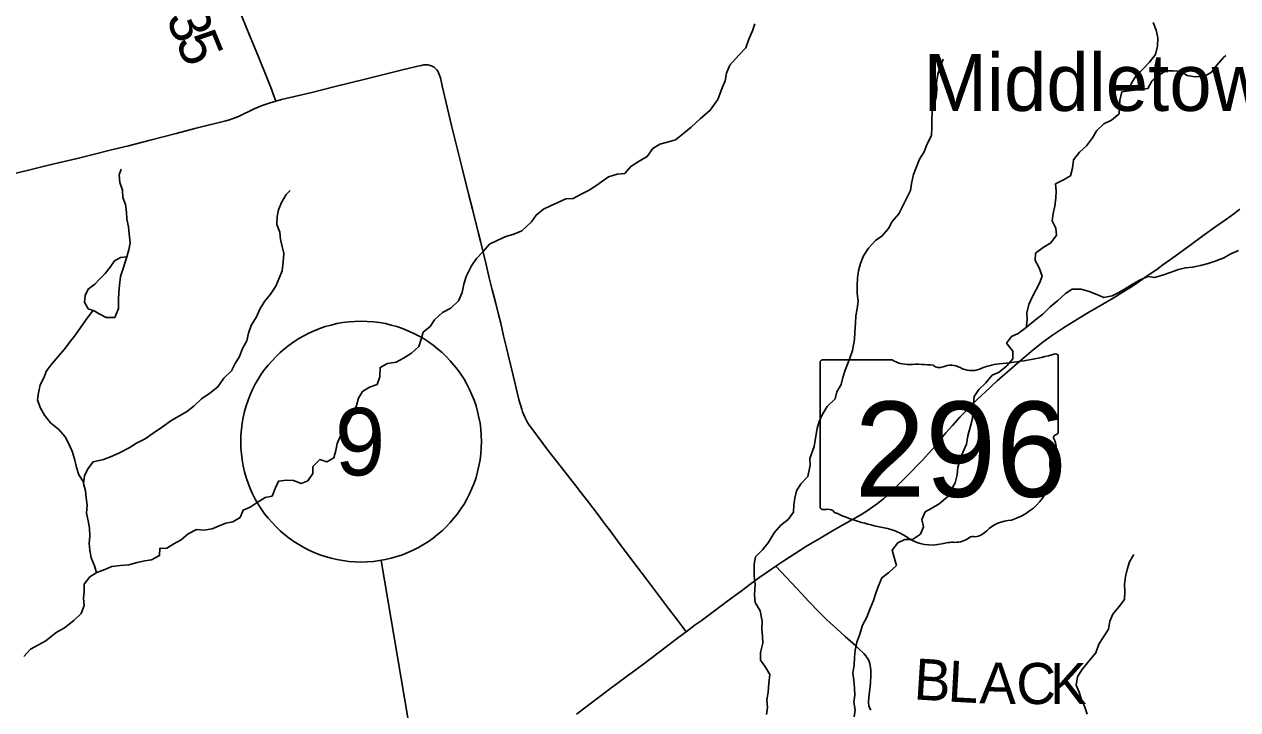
# Model space of a CAD drawing. Extents: x 0 to 1101, y 0 to 440.
# Drawn here: x 391.7 to 442.1, y 138.9 to 167.3 of the extents above; entities that cross this region are included whole.
import ezdxf

# ---------------------------------------------------------------- set-up
doc = ezdxf.new("R2010")
doc.units = 0
for name, color, linetype in [('Default', 7, 'Continuous'), ('GM_X_Minor_Lake', 7, 'Continuous'), ('GM_X_Minor_River', 7, 'Continuous'), ('GM_X_State_Route', 7, 'Continuous'), ('GM_X_State_Shield', 7, 'Continuous'), ('GM_X_Township_Road', 7, 'Continuous'), ('GM_X_Township_Road_Text', 7, 'Continuous'), ('GM_X_Unincorporated_Text', 7, 'Continuous'), ('SH_Masking', 7, 'Continuous'), ('SH_Text', 7, 'Continuous')]:
    doc.layers.add(name, color=color, linetype=linetype)

msp = doc.modelspace()

# ---------------------------------------------------------------- linework, layer by layer
at = {"layer": 'Default'}
msp.add_lwpolyline([(414.596, 138.674), (415.975, 139.7), (416.723, 140.255), (416.932, 140.411), (417.395, 140.756), (417.687, 140.978), (418.033, 141.239), (418.735, 141.775), (419.064, 142.022), (419.157, 142.093), (419.537, 142.378), (419.775, 142.55), (420.329, 142.961), (420.779, 143.293), (421.004, 143.459), (421.438, 143.781), (421.753, 144.013), (422.07, 144.242), (422.221, 144.351), (422.479, 144.536), (422.88, 144.813), (422.925, 144.843), (423.221, 145.038), (424.163, 145.64), (424.483, 145.832), (424.612, 145.907), (425.237, 146.278), (425.625, 146.501), (426.292, 146.873), (426.42, 146.948), (426.684, 147.115), (426.912, 147.27), (427.107, 147.412), (427.35, 147.612), (427.489, 147.735), (427.921, 148.145), (428.449, 148.67), (428.839, 149.071), (428.994, 149.231), (429.107, 149.354), (429.232, 149.49), (429.498, 149.801), (429.57, 149.886), (429.661, 150.003), (429.874, 150.263), (429.947, 150.347), (430.219, 150.655), (430.533, 150.999), (430.791, 151.269), (431.211, 151.693), (431.453, 151.926), (431.574, 152.042), (432.083, 152.507), (432.306, 152.704), (432.587, 152.95), (432.927, 153.24), (433.58, 153.795), (433.973, 154.11), (434.38, 154.405), (434.83, 154.706), (435.24, 154.965), (435.848, 155.329), (436.201, 155.537), (436.892, 155.943), (437.004, 156.009), (437.162, 156.107), (437.696, 156.445), (437.96, 156.62), (438.313, 156.862), (438.437, 156.945), (438.711, 157.137), (438.969, 157.319), (439.104, 157.42), (439.375, 157.615), (440.083, 158.13), (440.623, 158.526), (441.169, 158.916), (441.612, 159.223), (441.912, 159.441), (442.166, 159.631)], dxfattribs=at)
at = {"layer": 'GM_X_Minor_Lake'}
for points in [[(395.922, 157.662), (395.655, 157.625), (395.403, 157.492), (395.228, 157.234), (395.019, 156.965), (394.788, 156.741), (394.591, 156.528), (394.314, 156.317), (394.185, 156.046), (394.158, 155.775), (394.314, 155.5), (394.552, 155.418)], [(394.552, 155.418), (394.766, 155.29), (395.06, 155.139), (395.413, 155.145), (395.567, 155.506), (395.572, 155.892), (395.588, 156.175), (395.615, 156.48), (395.655, 156.843), (395.762, 157.17), (395.922, 157.662)]]:
    msp.add_lwpolyline(points, dxfattribs=at)
at = {"layer": 'GM_X_Minor_River'}
for points in [[(409.913, 156.527), (410.019, 156.844), (410.24, 157.286), (410.449, 157.591), (410.726, 157.884), (410.991, 158.189), (411.336, 158.356), (411.657, 158.501), (412, 158.6), (412.333, 158.734), (412.736, 159.105), (412.922, 159.388), (413.232, 159.635), (413.542, 159.791), (413.829, 159.914), (414.15, 160.059), (414.459, 160.079), (414.769, 160.246), (415.124, 160.425), (415.446, 160.638), (415.929, 160.975), (416.296, 161.096), (416.604, 161.116), (416.859, 161.409), (417.203, 161.634), (417.536, 161.824), (417.768, 162.152), (418.067, 162.342), (418.422, 162.43), (418.708, 162.518), (419.053, 162.788), (419.364, 163.046), (419.733, 163.384), (420.159, 163.744), (420.471, 164.196), (420.659, 164.672), (420.776, 164.967), (420.836, 165.285), (420.976, 165.613), (421.334, 166.019), (421.634, 166.335), (421.763, 166.698), (421.915, 167.038), (422.009, 167.333)], [(437.516, 164.538), (437.657, 164.865), (437.842, 165.159), (438.131, 165.452), (438.407, 165.746), (438.662, 166.062), (438.745, 166.402), (438.76, 166.755), (438.683, 167.074), (438.56, 167.382)], [(433.287, 154.716), (433.326, 155.025), (433.317, 155.332), (433.4, 155.672), (433.529, 155.978), (433.832, 156.566), (433.949, 156.861), (433.826, 157.203), (433.658, 157.5), (433.672, 157.807), (433.994, 158.043), (434.304, 158.245), (434.547, 158.561), (434.516, 158.845), (434.37, 159.153), (434.407, 159.46), (434.479, 159.755), (434.516, 160.107), (434.53, 160.391), (434.499, 160.687), (434.832, 160.855), (435.13, 161.022), (435.213, 161.34), (435.251, 161.692), (435.505, 162.008), (435.793, 162.267), (436.036, 162.595), (436.222, 162.9), (436.51, 163.181), (436.831, 163.326), (437.142, 163.596), (437.168, 163.88), (437.17, 164.165), (437.265, 164.505), (437.665, 164.558), (438.031, 164.6), (438.34, 164.643), (438.503, 164.948), (438.802, 165.207), (439.089, 165.387), (439.398, 165.384), (439.683, 165.37), (439.978, 165.185), (440.309, 165.125), (440.675, 165.144), (440.985, 165.323), (441.205, 165.617), (441.482, 165.933), (441.585, 166.023)], [(429.567, 164.588), (429.559, 164.896), (429.608, 165.236), (429.725, 165.565), (429.842, 165.86)], [(422.493, 138.659), (422.541, 138.943), (422.51, 139.262), (422.57, 139.581), (422.585, 139.956), (422.634, 140.32), (422.454, 140.618), (422.251, 140.916), (422.242, 141.224), (422.337, 141.61), (422.329, 141.906), (422.297, 142.191), (422.312, 142.533), (422.236, 142.954), (422.022, 143.298), (421.991, 143.628), (422.029, 144.061), (421.986, 144.391), (421.98, 144.892), (422.04, 145.199), (422.328, 145.492), (422.57, 145.786), (422.814, 146.204), (423.091, 146.509), (423.39, 146.745), (423.61, 147.062), (423.625, 147.358), (423.673, 147.642), (423.744, 147.937), (423.918, 148.231), (424.207, 148.536), (424.303, 149.001), (424.294, 149.286), (424.481, 149.784), (424.542, 150.205), (424.603, 150.534), (424.685, 150.818), (424.814, 151.101), (425.022, 151.44), (425.345, 151.767), (425.416, 152.05), (425.602, 152.356), (425.662, 152.651), (425.768, 152.957), (425.955, 153.456), (426.061, 153.762), (426.157, 154.227), (426.159, 154.523), (426.186, 154.898), (426.2, 155.205), (426.26, 155.5), (426.297, 155.818), (426.255, 156.136), (426.258, 156.455), (426.272, 156.784), (426.321, 157.08), (426.404, 157.386), (426.521, 157.703), (426.729, 158.019), (427.018, 158.335), (427.305, 158.526), (427.559, 158.83), (427.722, 159.124), (427.988, 159.44), (428.151, 159.746), (428.291, 160.052), (428.477, 160.414), (428.525, 160.709), (428.597, 161.072), (428.726, 161.401), (428.855, 161.718), (429.052, 162.012), (429.169, 162.352), (429.344, 162.691), (429.358, 163.021), (429.361, 163.351), (429.376, 163.692), (429.47, 163.998), (429.542, 164.293), (429.567, 164.588)], [(395.922, 157.662), (396.005, 157.945), (396.053, 158.241), (396.011, 158.616), (395.98, 158.901), (395.914, 159.22), (395.905, 159.516), (395.863, 159.824), (395.751, 160.121), (395.731, 160.428), (395.62, 160.748), (395.6, 161.067), (395.682, 161.293)], [(394.652, 144.538), (394.578, 144.832), (394.433, 145.164), (394.379, 145.472), (394.347, 145.757), (394.384, 146.053), (394.364, 146.394), (394.31, 146.702), (394.233, 147.01), (394.271, 147.351), (394.228, 147.648), (394.196, 147.944), (394.119, 148.252), (394.156, 148.559), (394.296, 148.854), (394.516, 149.148), (394.939, 149.246), (395.237, 149.357), (395.581, 149.502), (396.006, 149.726), (396.316, 149.917), (396.683, 150.095), (397.052, 150.365), (397.396, 150.601), (397.741, 150.848), (398.074, 151.039), (398.396, 151.218), (398.718, 151.477), (399.018, 151.758), (399.363, 151.994), (399.696, 152.253), (399.94, 152.626), (400.262, 152.93), (400.414, 153.225), (400.599, 153.519), (400.716, 153.848), (400.902, 154.176), (400.974, 154.494), (401.079, 154.811), (401.3, 155.162), (401.44, 155.491), (401.637, 155.796), (401.88, 156.112), (402.1, 156.44), (402.24, 156.769), (402.369, 157.075), (402.406, 157.45), (402.444, 157.791), (402.301, 158.372), (402.27, 158.68), (402.147, 158.999), (402.161, 159.329), (402.221, 159.613), (402.338, 159.919), (402.536, 160.247), (402.708, 160.405)], [(434.59, 155.832), (434.913, 156.136), (435.2, 156.315), (435.565, 156.311), (435.907, 156.217), (436.226, 156.089), (436.51, 155.973), (436.853, 156.038), (437.14, 156.172), (437.439, 156.351), (437.726, 156.541), (438.025, 156.698), (438.335, 156.843), (438.62, 156.806), (438.986, 156.916), (439.307, 157.015), (439.617, 157.126), (439.903, 157.203), (440.2, 157.223), (440.532, 157.3), (440.841, 157.376), (441.139, 157.476), (441.494, 157.609), (441.793, 157.777), (442.103, 157.922)], [(391.642, 141.066), (391.919, 141.36), (392.241, 141.551), (392.55, 141.707), (392.976, 142.057), (393.332, 142.259), (393.712, 142.551), (394.012, 142.845), (394.14, 143.174), (394.109, 143.482), (394.146, 143.777), (394.149, 144.062), (394.38, 144.367), (394.667, 144.547), (394.999, 144.681), (395.286, 144.803), (395.652, 144.834), (395.995, 144.865), (396.339, 144.965), (396.659, 145.03), (396.945, 145.073), (397.266, 145.252), (397.28, 145.548), (397.578, 145.557), (397.865, 145.737), (398.175, 145.905), (398.463, 146.152), (398.807, 146.331), (399.126, 146.306), (399.458, 146.36), (399.745, 146.494), (400.032, 146.605), (400.318, 146.659), (400.628, 146.839), (400.745, 147.145), (401.043, 147.267), (401.33, 147.458), (401.663, 147.66), (401.95, 147.726), (402.078, 148.043), (402.218, 148.349), (402.55, 148.38), (402.835, 148.367), (403.154, 148.25), (403.44, 148.361), (403.637, 148.655), (403.64, 148.951), (403.928, 149.244), (404.224, 149.151), (404.523, 149.307), (404.594, 149.614), (404.654, 149.909), (404.782, 150.192), (404.934, 150.498), (405.131, 150.792), (405.282, 151.098), (405.457, 151.483), (405.54, 151.79), (405.714, 152.072), (406.001, 152.24), (406.31, 152.363), (406.428, 152.68), (406.443, 153.067), (406.753, 153.235), (407.107, 153.277), (407.406, 153.456), (407.75, 153.658), (408.05, 153.939), (408.144, 154.234), (408.227, 154.529), (408.526, 154.765), (408.7, 155.048), (409.034, 155.352), (409.379, 155.52), (409.701, 155.835), (409.842, 156.175), (409.913, 156.527)], [(426.135, 138.557), (426.172, 138.853), (426.118, 139.161), (426.166, 139.457), (426.146, 139.753), (426.127, 140.084), (426.084, 140.369), (426.132, 140.699), (426.147, 141.029), (426.172, 141.313), (426.244, 141.654), (426.373, 141.983), (426.479, 142.369), (426.665, 142.698), (426.805, 143.049), (426.934, 143.39), (427.04, 143.685), (427.145, 143.991), (427.285, 144.331), (427.584, 144.545), (427.896, 144.838), (427.819, 145.134), (427.719, 145.477), (427.95, 145.782), (428.237, 145.916), (428.557, 145.924), (428.89, 146.137), (429.019, 146.443), (428.953, 146.751), (429.082, 147.069), (429.369, 147.225), (429.667, 147.405), (430.013, 147.686), (430.164, 147.98), (430.327, 148.274), (430.421, 148.603), (430.447, 148.922), (430.541, 149.239), (430.647, 149.534), (430.81, 149.874), (430.859, 150.226), (430.965, 150.623), (431.048, 150.941), (431.074, 151.259), (431.1, 151.543), (431.126, 151.861), (431.311, 152.144), (431.611, 152.425), (431.876, 152.741), (432.163, 152.875), (432.485, 153.134), (432.728, 153.427), (432.731, 153.734), (432.472, 154.066), (432.668, 154.349), (432.955, 154.471), (433.289, 154.718), (433.692, 155.055), (433.979, 155.28), (434.279, 155.584), (434.59, 155.832)], [(394.123, 148.282), (393.917, 148.607), (393.828, 148.915), (393.751, 149.212), (393.652, 149.543), (393.517, 149.862), (393.349, 150.183), (393.089, 150.481), (392.749, 150.769), (392.501, 151.078), (392.31, 151.399), (392.21, 151.718), (392.247, 152.014), (392.319, 152.343), (392.47, 152.638), (392.575, 152.921), (392.807, 153.226), (393.315, 153.813), (393.534, 154.107), (393.777, 154.424), (393.997, 154.74), (394.263, 155.113), (394.495, 155.407), (394.552, 155.418)], [(435.822, 138.673), (435.722, 138.959), (435.588, 139.279), (435.488, 139.587), (435.365, 139.873), (435.414, 140.215), (435.599, 140.509), (435.888, 140.871), (436.177, 141.221), (436.306, 141.573), (436.48, 141.856), (436.7, 142.195), (436.76, 142.536), (436.889, 142.82), (437.154, 143.136), (437.374, 143.43), (437.389, 143.771), (437.369, 144.056), (437.406, 144.386), (437.477, 144.681), (437.583, 144.999), (437.757, 145.293)]]:
    msp.add_lwpolyline(points, dxfattribs=at)
at = {"layer": 'GM_X_State_Route'}
msp.add_lwpolyline([(414.596, 138.674), (415.975, 139.7), (416.723, 140.255), (416.932, 140.411), (417.395, 140.756), (417.687, 140.978), (418.033, 141.239), (418.735, 141.775), (419.064, 142.022), (419.157, 142.093), (419.537, 142.378), (419.775, 142.55), (420.329, 142.961), (420.779, 143.293), (421.004, 143.459), (421.438, 143.781), (421.753, 144.013), (422.07, 144.242), (422.221, 144.351), (422.479, 144.536), (422.88, 144.813), (422.925, 144.843), (423.221, 145.038), (424.163, 145.64), (424.483, 145.832), (424.612, 145.907), (425.237, 146.278), (425.625, 146.501), (426.292, 146.873), (426.42, 146.948), (426.684, 147.115), (426.912, 147.27), (427.107, 147.412), (427.35, 147.612), (427.489, 147.735), (427.921, 148.145), (428.449, 148.67), (428.839, 149.071), (428.994, 149.231), (429.107, 149.354), (429.232, 149.49), (429.498, 149.801), (429.57, 149.886), (429.661, 150.003), (429.874, 150.263), (429.947, 150.347), (430.219, 150.655), (430.533, 150.999), (430.791, 151.269), (431.211, 151.693), (431.453, 151.926), (431.574, 152.042), (432.083, 152.507), (432.306, 152.704), (432.587, 152.95), (432.927, 153.24), (433.58, 153.795), (433.973, 154.11), (434.38, 154.405), (434.83, 154.706), (435.24, 154.965), (435.848, 155.329), (436.201, 155.537), (436.892, 155.943), (437.004, 156.009), (437.162, 156.107), (437.696, 156.445), (437.96, 156.62), (438.313, 156.862), (438.437, 156.945), (438.711, 157.137), (438.969, 157.319), (439.104, 157.42), (439.375, 157.615), (440.083, 158.13), (440.623, 158.526), (441.169, 158.916), (441.612, 159.223), (441.912, 159.441), (442.166, 159.631)], dxfattribs=at)
at = {"layer": 'GM_X_State_Shield'}
for p, q in [((427.721, 153.376), (424.825, 153.376)), ((434.615, 150.384), (434.615, 153.524)), ((424.728, 153.272), (424.728, 147.269)), ((434.614, 150.385), (434.615, 150.384))]:
    msp.add_line(p, q, dxfattribs=at)
for centre, major_axis, start_param, end_param in [((424.841, 153.285), (0.115, 0), 1.712693, 3.28349), ((428.41, 154.073), (1.111, 0), 4.042523, 4.731795), ((431.093, 161.561), (10.486, 0), 4.814394, 5.042369), ((434.505, 153.537), (0.11, 0), 6.141152, 7.989035), ((428.778, 150.005), (3.989, 0), 1.404758, 1.657858), ((429.684, 153.316), (0.321, 0), 3.836095, 5.185415), ((430.155, 152.622), (0.666, 0), 0.950623, 2.079405), ((431.015, 153.574), (0.802, 0), 4.081561, 5.145723), ((432.43, 151.542), (2.11, 0), 1.699011, 2.107814), ((434.59, 150.153), (0.17, 0), 1.883978, 3.671073), ((434.498, 150.372), (0.118, 0), 5.05454, 6.418171), ((433.506, 149.756), (1.023, 0), 5.934695, 6.695948), ((435.009, 149.07), (0.744, 0), 2.387724, 3.262537), ((431.68, 148.67), (2.623, 0), 5.101752, 6.440018), ((424.842, 147.256), (0.116, 0), 3.00124, 4.508301), ((424.859, 147.87), (0.882, 0), 4.665946, 4.897461), ((425.04, 146.922), (0.318, 0), 0.519207, 1.627899), ((429.055, 152.316), (7.572, 0), 4.195997, 4.488961), ((432.786, 145.583), (1.436, 0), 1.647645, 2.488434), ((426.797, 144.572), (2.369, 0), 0.823519, 1.323587), ((430.966, 146.687), (0.847, 0), 4.937069, 5.64225), ((429.359, 146.893), (1.503, 0), 4.026481, 4.996735), ((430.228, 144.817), (1.235, 0), 1.495662, 1.94098), ((430.338, 146.443), (0.801, 0), 4.691044, 5.507374), ((431.063, 145.862), (0.226, 0), 1.147584, 2.315152)]:
    msp.add_ellipse(centre, major_axis=major_axis, ratio=0.8, start_param=start_param, end_param=end_param, dxfattribs=at)
at = {"layer": 'GM_X_Township_Road'}
for points in [[(402.104, 164.124), (402.027, 164.345), (401.931, 164.618), (401.792, 164.968), (401.355, 166.037), (401.045, 166.796), (400.503, 168.124)], [(402.104, 164.124), (402.337, 164.192), (402.883, 164.312), (403.608, 164.486), (404.566, 164.725), (405.816, 165.029), (407.317, 165.403), (408.06, 165.584), (408.16, 165.607), (408.262, 165.623), (408.355, 165.628), (408.424, 165.626), (408.483, 165.618), (408.526, 165.608), (408.576, 165.589), (408.606, 165.575), (408.647, 165.551), (408.684, 165.526), (408.718, 165.501), (408.754, 165.466), (408.79, 165.426), (408.835, 165.364), (408.867, 165.304), (408.899, 165.229), (408.92, 165.164), (408.942, 165.086), (409.016, 164.758), (409.165, 164.104), (409.406, 163.107), (409.668, 162.058), (409.835, 161.389), (410.131, 160.214), (410.274, 159.636), (410.524, 158.631), (410.622, 158.256), (410.713, 157.909), (410.848, 157.333), (410.977, 156.783), (411.099, 156.29), (411.181, 155.989), (411.249, 155.719), (411.365, 155.266), (411.453, 154.905), (411.572, 154.381), (411.692, 153.883), (411.758, 153.595), (411.953, 152.784), (412.036, 152.442), (412.206, 151.739), (412.322, 151.327), (412.359, 151.219), (412.405, 151.1), (412.447, 151.002), (412.507, 150.884), (412.566, 150.78), (412.635, 150.674), (412.696, 150.582), (413.208, 149.896), (413.414, 149.631), (413.976, 148.911), (414.569, 148.145), (414.799, 147.852), (415.055, 147.532), (415.282, 147.238), (415.538, 146.896), (415.682, 146.702), (415.849, 146.478), (415.927, 146.374), (416.082, 146.165), (416.416, 145.719), (416.806, 145.198), (417.591, 144.161), (418.419, 143.062), (418.791, 142.573), (419.005, 142.292), (419.157, 142.093)], [(391.152, 161.095), (392.112, 161.327), (392.655, 161.459), (393.071, 161.561), (393.794, 161.733), (394.356, 161.866), (395.332, 162.11), (395.984, 162.269), (396.887, 162.5), (397.969, 162.778), (398.744, 162.981), (400.028, 163.305), (400.183, 163.352), (400.33, 163.4), (400.44, 163.442), (400.555, 163.488), (401.212, 163.801), (401.37, 163.873), (401.537, 163.94), (401.872, 164.056), (402.104, 164.124)], [(422.88, 144.813), (423.101, 144.578), (423.548, 144.103), (423.942, 143.68), (424.273, 143.326), (424.66, 142.925), (425.003, 142.587), (425.411, 142.21), (425.757, 141.899), (426.189, 141.516), (426.337, 141.374), (426.535, 141.192), (426.624, 141.092), (426.668, 141.024), (426.713, 140.945), (426.754, 140.859), (426.783, 140.773), (426.807, 140.681), (426.819, 140.599), (426.828, 140.501), (426.832, 140.291), (426.814, 139.956), (426.757, 139.472), (426.736, 139.208), (426.736, 139.163), (426.736, 139.109), (426.74, 139.06), (426.748, 139.008), (426.758, 138.973), (426.772, 138.938), (426.79, 138.902), (426.817, 138.86), (426.84, 138.836)]]:
    msp.add_lwpolyline(points, dxfattribs=at)
at = {"layer": 'SH_Masking'}
msp.add_circle((405.649, 149.984), 5, dxfattribs=at)
at = {"layer": 'SH_Text'}
msp.add_line((406.484, 145.054), (408.111, 135.451), dxfattribs=at)
msp.add_circle((405.649, 149.984), 5, dxfattribs=at)

# ---------------------------------------------------------------- texts
at = {"layer": 'GM_X_State_Shield'}
msp.add_text('296', height=3.9551, dxfattribs=at).set_placement((426.15, 147.692))
at = {"layer": 'GM_X_Township_Road_Text'}
for s, rotation, p in [('3', 292.7011, (397.522, 167.591)), ('5', 292.2836, (397.926, 166.625)), ('B', 356.3092, (428.586, 139.287)), ('L', 356.8678, (430.001, 139.196)), ('A', 358.7032, (431.334, 139.124)), ('C', 359.9564, (432.874, 139.089)), ('K', 359.9981, (434.276, 139.088))]:
    msp.add_text(s, height=1.705, rotation=rotation, dxfattribs=at).set_placement(p)
at = {"layer": 'GM_X_Unincorporated_Text'}
msp.add_text('Middletown', height=2.3693, rotation=0, dxfattribs=at).set_placement((429.018, 163.716))
at = {"layer": 'SH_Text'}
msp.add_text('9', height=2.8, rotation=360, dxfattribs=at).set_placement((404.565, 148.584))

doc.saveas('drawing.dxf')
